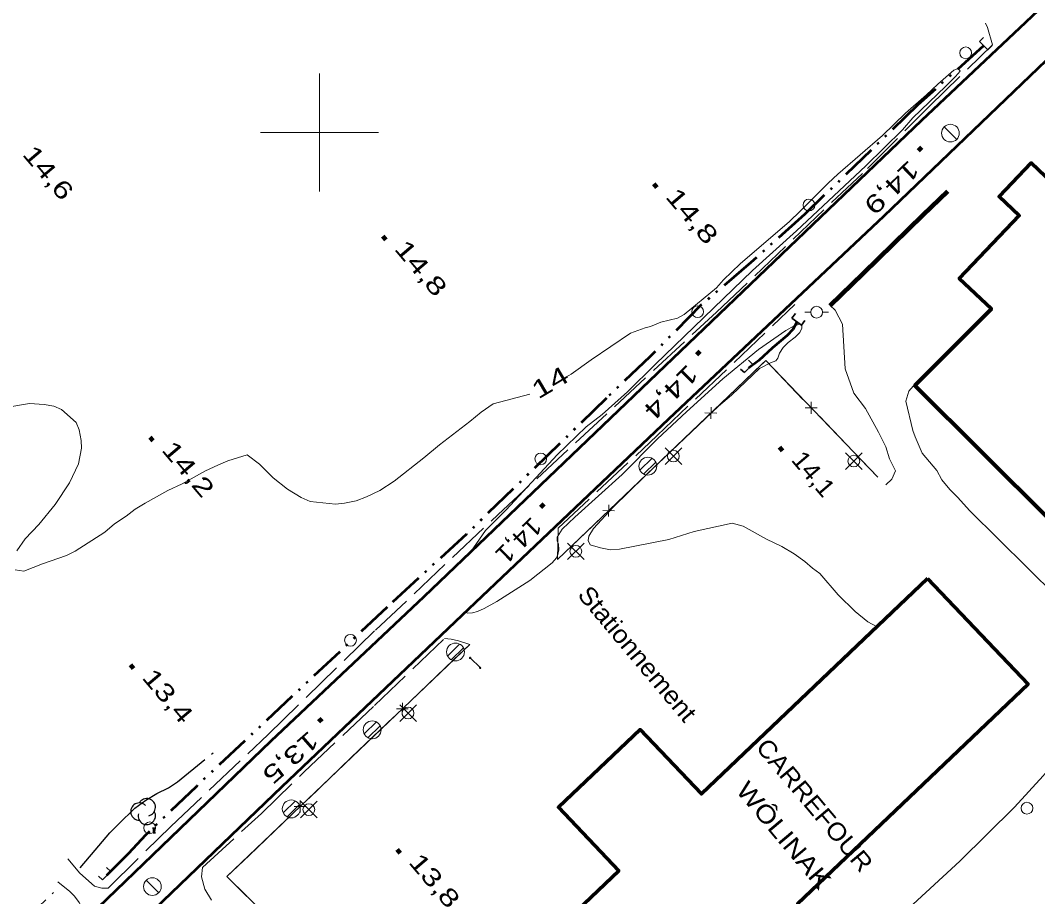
# Model space of a CAD drawing. Extents: x 386081 to 389416, y 5130568 to 5134082.
# Drawn here: x 387549.2 to 387721.9, y 5132470.3 to 5132619 of the extents above; entities that cross this region are included whole.
import ezdxf
from ezdxf.enums import TextEntityAlignment as Align

# ---------------------------------------------------------------- set-up
doc = ezdxf.new("R2010")
doc.units = 0
doc.header["$LTSCALE"] = 1.2
for name, pattern in [('DASH_DOUBLE_DOT', [9.2, 5, -1.2, 0.3, -1.2, 0.3, -1.2]), ('DOT_DASHED', [7.7, 5, -1.2, 0.3, -1.2]), ('LONG_DASHED', [7.5, 6, -1.5]), ('MEDIUM_DASHED', [4.5, 3, -1.5])]:
    doc.linetypes.add(name, pattern=pattern)
for name, color, linetype, lineweight in [('19', 7, 'Continuous', 13), ('2', 7, 'Continuous', 13), ('21', 7, 'LONG_DASHED', 35), ('26', 7, 'Continuous', 35), ('3', 7, 'Continuous', 140), ('31', 7, 'Continuous', 70), ('36', 7, 'Continuous', 13), ('37', 7, 'Continuous', 13), ('4', 7, 'DASH_DOUBLE_DOT', 53), ('41', 7, 'DOT_DASHED', 25), ('44', 7, 'Continuous', 25), ('52', 7, 'Continuous', 13), ('61', 7, 'Continuous', 13)]:
    doc.layers.add(name, color=color, linetype=linetype, lineweight=lineweight)

msp = doc.modelspace()

# ---------------------------------------------------------------- linework, layer by layer
at = {"layer": '19'}
msp.add_line((387640.41, 5132527.54), (387640.51, 5132532.88), dxfattribs=at)
at = {"layer": '19', "linetype": 'MEDIUM_DASHED'}
for points in [[(387714.22, 5132614.88), (387713.38, 5132617.83), (387713.04, 5132618.55)], [(387564.1, 5132471.76), (387563.02, 5132471.72), (387561.81, 5132472.09), (387559.3, 5132474.29), (387557.26, 5132476.73)], [(387559.78, 5132467.9), (387559.59, 5132468.58), (387559.22, 5132469.34), (387558.43, 5132470.36), (387557.61, 5132471.18), (387555.6, 5132472.82)]]:
    msp.add_lwpolyline(points, dxfattribs=at)
at = {"layer": '19'}
for points in [[(387696.13, 5132540.18), (387697.16, 5132541.17), (387697.78, 5132542.59), (387696.74, 5132544.63), (387696.11, 5132546.63), (387694.89, 5132549.13), (387692.69, 5132553.15), (387690.7, 5132555.74), (387689.23, 5132559.88), (387688.76, 5132567.46), (387687.53, 5132569.88), (387686.69, 5132570.67)], [(387727.55, 5132518.01), (387725.09, 5132521.23), (387710.34, 5132535.83), (387708.36, 5132538.05), (387707.01, 5132539.42), (387705.65, 5132541.03), (387704.79, 5132542.64), (387702.32, 5132545.61), (387701.1, 5132548.33), (387700.73, 5132549.44), (387699.53, 5132554.39), (387700.04, 5132556.12), (387701.55, 5132557.85)], [(387621.21, 5132514.13), (387622.37, 5132513.99), (387623.6, 5132513.71), (387625.49, 5132513.11)], [(387633.22, 5132409.15), (387635.12, 5132410.66), (387645.71, 5132420.43), (387670.7, 5132442.89), (387676.08, 5132447.45), (387681.84, 5132451.89), (387687.86, 5132457.57), (387692.12, 5132461.03), (387708.67, 5132476.33), (387717.96, 5132485.47), (387722.86, 5132490.79), (387725.12, 5132493.51), (387727.38, 5132495.98), (387728.39, 5132497.46), (387729.79, 5132500.8), (387730.43, 5132502.9), (387730.84, 5132507.48)], [(387581.64, 5132469.73), (387580.51, 5132471.55), (387579.97, 5132473.69), (387580.16, 5132475.26)]]:
    msp.add_lwpolyline(points, dxfattribs=at)
at = {"layer": '2'}
for points in [[(387625.63, 5132528.78), (387628.2, 5132532.44), (387631.68, 5132535.98), (387640.34, 5132545.28), (387645.29, 5132550.05), (387647.96, 5132552.17), (387652.26, 5132556), (387656.95, 5132560.63), (387673.52, 5132576.57), (387680.98, 5132583.3), (387692.72, 5132594.34), (387698.96, 5132600.49), (387700.74, 5132602.5), (387706.29, 5132607.84), (387707.94, 5132609.5), (387708.73, 5132610.42), (387708.49, 5132610.9), (387707.7, 5132610.59), (387704.95, 5132608.2), (387703.06, 5132606.42), (387699.46, 5132603.28), (387695.56, 5132599.48), (387688, 5132592.96), (387686.35, 5132591.43), (387681.59, 5132586.64), (387679.76, 5132584.92), (387671.4, 5132577.73), (387668.6, 5132575.02), (387667.38, 5132573.67), (387661.88, 5132569.12), (387660.78, 5132568.51), (387657.92, 5132567.81), (387656.21, 5132567.07), (387655.29, 5132566.88), (387652.79, 5132565.95), (387646.14, 5132561.45), (387642.72, 5132558.98), (387641.94, 5132558.52)], [(387694.64, 5132516.12), (387693.06, 5132516.97), (387690.92, 5132518.72), (387688.05, 5132521.56), (387684.94, 5132525.14), (387683.66, 5132526.04), (387682.38, 5132527.19), (387680.55, 5132528.52), (387678.48, 5132529.72), (387675.85, 5132530.98), (387671.89, 5132533.21), (387670.06, 5132533.69), (387663.59, 5132532.3), (387659.32, 5132530.92), (387650.9, 5132529.28), (387649.37, 5132529.2), (387647.72, 5132529.5), (387645.95, 5132530.03), (387645.59, 5132530.76), (387645.71, 5132531.5), (387646.5, 5132532.78), (387649.86, 5132536.41), (387655.17, 5132541.63), (387667.74, 5132553.55), (387669.94, 5132555.4), (387674.7, 5132559.94), (387676.53, 5132560.93), (387677.44, 5132561.24), (387677.81, 5132561.73), (387678.11, 5132562.53), (387678.72, 5132563.51), (387679.58, 5132564.37), (387680.74, 5132565.29), (387681.53, 5132566.09), (387681.9, 5132566.82), (387681.9, 5132567.31), (387681.47, 5132567.49), (387680.55, 5132567.18), (387679.15, 5132566.38), (387674.51, 5132563.17), (387668.47, 5132558.19), (387662.31, 5132552.6), (387657.37, 5132547.99), (387651.38, 5132541.97), (387643.33, 5132534.71), (387641.19, 5132532.68), (387640.34, 5132531.33), (387640.34, 5132530.72), (387640.58, 5132530.12), (387640.64, 5132529.2), (387640.46, 5132528.41), (387640.21, 5132527.79), (387639.48, 5132526.94), (387635.7, 5132523.98), (387630.08, 5132520.4), (387627.94, 5132519.22), (387626.84, 5132518.73), (387625.99, 5132518.48), (387625.19, 5132518.41), (387624.83, 5132518.53)], [(387635.73, 5132555.6), (387629.47, 5132553.95), (387627.45, 5132552.53), (387625.5, 5132550.93), (387620.37, 5132546.99), (387617.68, 5132544.77), (387612.67, 5132540.83), (387610.23, 5132539.23), (387607.97, 5132538.18), (387606.2, 5132537.49), (387604.24, 5132537.11), (387602.71, 5132536.92), (387598.44, 5132537.37), (387596.91, 5132538.03), (387594.59, 5132539.48), (387592.14, 5132541.42), (387589.82, 5132543.72), (387587.74, 5132545.29), (387584.44, 5132544.29), (387582.73, 5132543.55), (387580.65, 5132542.56), (387576.68, 5132540.39), (387574.23, 5132539.27), (387570.38, 5132537.11), (387568.73, 5132536.06), (387567.2, 5132534.89), (387565.19, 5132533.59), (387563.54, 5132532.18), (387558.52, 5132528.97), (387557.06, 5132528.22), (387552.96, 5132526.79), (387549.78, 5132525.54), (387548.31, 5132525.78)], [(387548.62, 5132529.01), (387550.02, 5132531.04), (387552.35, 5132533.5), (387555.1, 5132536.88), (387557.54, 5132540.56), (387559.07, 5132543.8), (387559.62, 5132546.43), (387559.56, 5132547.72), (387559.19, 5132549.54), (387558.7, 5132550.76), (387556.2, 5132553), (387554.91, 5132553.54), (387553.26, 5132553.84), (387550.75, 5132554), (387546.41, 5132553.3)]]:
    msp.add_lwpolyline(points, dxfattribs=at)
at = {"layer": '21', "linetype": 'Continuous', "lineweight": 53}
for points in [[(387398.36, 5132310.48), (387454.62, 5132364.63), (387511.11, 5132419.28), (387537.66, 5132444.62), (387591.82, 5132496.78), (387617.79, 5132521.26), (387702.27, 5132602.13), (387719.9, 5132618.73), (387757.05, 5132654.07), (387762.87, 5132659.36), (387786.35, 5132682.67), (387801.42, 5132696.88), (387804.96, 5132701.08), (387818.71, 5132714.51)], [(387732.95, 5132621.44), (387695.77, 5132585.83), (387659.24, 5132551.38), (387624.14, 5132518.01), (387593.62, 5132488.93), (387558.97, 5132455.65)]]:
    msp.add_lwpolyline(points, dxfattribs=at)
at = {"layer": '21'}
for points in [[(387564.1, 5132471.76), (387574.74, 5132482.21), (387591.29, 5132497.84), (387609.5, 5132515.55), (387630.27, 5132535.12), (387667.37, 5132569.5), (387693.03, 5132593.9), (387703.53, 5132604.49), (387714.22, 5132614.88)], [(387640.51, 5132532.88), (387657.33, 5132548.57), (387680.69, 5132570.8)], [(387580.16, 5132475.26), (387590.14, 5132484.44), (387597.38, 5132491.47), (387609.36, 5132502.76), (387621.21, 5132514.13)]]:
    msp.add_lwpolyline(points, dxfattribs=at)
at = {"layer": '26'}
for p, q in [((387712.04, 5132615.45), (387712.74, 5132616.15)), ((387713.44, 5132614.05), (387712.04, 5132615.45)), ((387712.67, 5132614.82), (387712.74, 5132614.89)), ((387712.81, 5132614.68), (387712.67, 5132614.82)), ((387712.81, 5132614.68), (387712.88, 5132614.75)), ((387713.44, 5132614.05), (387714.14, 5132614.75)), ((387680.19, 5132568.5), (387680.79, 5132569.3)), ((387681.79, 5132567.3), (387680.19, 5132568.5)), ((387681.79, 5132567.3), (387682.39, 5132568.1)), ((387673.54, 5132560.66), (387672.84, 5132561.36)), ((387672.14, 5132559.26), (387671.44, 5132559.86)), ((387673.54, 5132560.66), (387672.14, 5132559.26)), ((387564.56, 5132474.57), (387563.86, 5132475.27)), ((387563.16, 5132473.17), (387562.46, 5132473.77)), ((387564.56, 5132474.57), (387563.16, 5132473.17)), ((387563.79, 5132473.8), (387563.72, 5132473.86)), ((387563.93, 5132473.94), (387563.79, 5132473.8)), ((387563.93, 5132473.94), (387563.86, 5132474.01))]:
    msp.add_line(p, q, dxfattribs=at)
at = {"layer": '3'}
for p, q in [((387702.2, 5132597.45), (387701.62, 5132596.91)), ((387656.75, 5132591.28), (387657.26, 5132590.67)), ((387610.73, 5132582.43), (387611.24, 5132581.82)), ((387664.56, 5132562.85), (387664, 5132562.29)), ((387571.21, 5132548.32), (387571.72, 5132547.71)), ((387678.11, 5132546.6), (387678.62, 5132545.99)), ((387638.09, 5132536.91), (387637.52, 5132536.36)), ((387567.89, 5132509.66), (387568.4, 5132509.05)), ((387600.42, 5132500.49), (387599.82, 5132499.97)), ((387613.16, 5132478.31), (387613.67, 5132477.7))]:
    msp.add_line(p, q, dxfattribs=at)
at = {"layer": '31'}
for points in [[(387730.33, 5132586.41), (387729.16, 5132586.91), (387720.82, 5132594.85), (387715.37, 5132589.14), (387718.77, 5132585.9), (387708.59, 5132575.23), (387714.06, 5132570.08), (387701.08, 5132557.07), (387724.02, 5132534.2), (387743.29, 5132553.53), (387745.76, 5132551.06), (387726.39, 5132531.63), (387737.61, 5132520.44), (387763.95, 5132546.86), (387752.76, 5132558.01), (387751.06, 5132556.31), (387749.3, 5132558.07), (387764.11, 5132572.92), (387756.84, 5132580.17), (387765.43, 5132588.78), (387749.02, 5132605.14)], [(387703.22, 5132524.32), (387720.29, 5132506.39), (387681.14, 5132469.1), (387685.06, 5132464.97), (387679.14, 5132459.33), (387675.05, 5132463.63), (387637.68, 5132428.03), (387639.23, 5132426.41), (387636.74, 5132424.04), (387635.1, 5132425.76), (387632.36, 5132423.15), (387615.37, 5132440.97), (387650.79, 5132474.71), (387640.54, 5132485.47), (387654.41, 5132498.67), (387664.82, 5132487.74)]]:
    msp.add_lwpolyline(points, close=True, dxfattribs=at)
at = {"layer": '36'}
for p, q in [((387708.17, 5132598.83), (387706.05, 5132600.97)), ((387682.39, 5132569.51), (387683.39, 5132569.51)), ((387686.39, 5132569.51), (387685.39, 5132569.51)), ((387661.48, 5132543.67), (387658.66, 5132546.49)), ((387658.66, 5132543.67), (387661.48, 5132546.49)), ((387656.44, 5132544.73), (387654.37, 5132542.69)), ((387655.02, 5132542.03), (387657.08, 5132544.07)), ((387692.1, 5132542.82), (387689.28, 5132545.64)), ((387689.28, 5132542.82), (387692.1, 5132545.64)), ((387644.92, 5132527.51), (387642.1, 5132530.33)), ((387642.1, 5132527.51), (387644.92, 5132530.33)), ((387623.79, 5132513.19), (387621.72, 5132511.15)), ((387622.37, 5132510.49), (387624.43, 5132512.53)), ((387616.44, 5132500.05), (387613.62, 5132502.87)), ((387613.62, 5132500.05), (387616.44, 5132502.87)), ((387609.65, 5132499.98), (387607.58, 5132497.94)), ((387608.23, 5132497.28), (387610.29, 5132499.32)), ((387595.91, 5132486.55), (387593.84, 5132484.51)), ((387594.49, 5132483.85), (387596.55, 5132485.89)), ((387599.6, 5132483.67), (387596.78, 5132486.49)), ((387596.78, 5132483.67), (387599.6, 5132486.49)), ((387572.7, 5132470.94), (387570.58, 5132473.08))]:
    msp.add_line(p, q, dxfattribs=at)
at = {"layer": '36', "lineweight": 35}
msp.add_line((387627.3, 5132509.12), (387625.57, 5132510.82), dxfattribs=at)
at = {"layer": '36'}
for centre, radius in [((387709.698, 5132613.53), 1), ((387707.1, 5132599.901), 1.5), ((387683.078, 5132587.7), 1), ((387664.188, 5132569.6), 1), ((387684.384, 5132569.51), 1), ((387660.074, 5132545.085), 1), ((387637.558, 5132544.61), 1), ((387655.734, 5132543.378), 1.518), ((387690.694, 5132544.235), 1), ((387643.514, 5132528.925), 1), ((387605.258, 5132513.82), 1), ((387623.084, 5132511.838), 1.518), ((387615.034, 5132501.465), 1), ((387608.944, 5132498.628), 1.518), ((387595.204, 5132485.198), 1.518), ((387598.194, 5132485.085), 1), ((387720.088, 5132485.315), 1), ((387571.168, 5132481.98), 1), ((387571.63, 5132472.011), 1.5)]:
    msp.add_circle(centre, radius, dxfattribs=at)
at = {"layer": '36', "lineweight": 35}
for centre in [(387625.567, 5132510.818), (387627.297, 5132509.118)]:
    msp.add_circle(centre, 0.0808, dxfattribs=at)
at = {"layer": '37'}
for p, q in [((387667.88, 5132553.77), (387675.11, 5132560.68)), ((387666.41, 5132551.39), (387666.46, 5132553.39)), ((387682.46, 5132553.3), (387684.46, 5132553.26)), ((387683.44, 5132552.28), (387683.48, 5132554.28)), ((387657.76, 5132544.11), (387664.99, 5132551.01)), ((387667.44, 5132552.37), (387665.43, 5132552.42)), ((387684.85, 5132551.84), (387691.78, 5132544.63)), ((387650.52, 5132537.2), (387657.76, 5132544.11)), ((387691.78, 5132544.63), (387694.79, 5132541.51)), ((387650.08, 5132535.79), (387648.08, 5132535.84)), ((387649.06, 5132534.82), (387649.1, 5132536.82)), ((387640.4, 5132527.53), (387647.63, 5132534.44)), ((387622.74, 5132510.48), (387625.49, 5132513.11)), ((387615.51, 5132503.57), (387622.74, 5132510.48)), ((387614.04, 5132501.19), (387614.09, 5132503.19)), ((387605.39, 5132493.9), (387612.62, 5132500.81)), ((387615.07, 5132502.17), (387613.06, 5132502.21)), ((387598.16, 5132486.99), (387605.39, 5132493.9)), ((387597.72, 5132485.58), (387595.71, 5132485.63)), ((387596.69, 5132484.6), (387596.74, 5132486.61)), ((387588.04, 5132477.31), (387595.27, 5132484.22))]:
    msp.add_line(p, q, dxfattribs=at)
at = {"layer": '37', "lineweight": 90}
msp.add_lwpolyline([(387686.69, 5132570.67), (387692.35, 5132576.12), (387702.45, 5132586.04), (387706.66, 5132590.03)], dxfattribs=at)
at = {"layer": '37'}
for points in [[(387640.4, 5132527.53), (387675.75, 5132561.29), (387694.79, 5132541.51)], [(387675.11, 5132560.68), (387675.75, 5132561.29), (387682.07, 5132554.72)], [(387633.22, 5132409.15), (387615.67, 5132427.13), (387602, 5132441.62), (387609.45, 5132449.13), (387591.23, 5132466.84), (387584.29, 5132473.73), (387625.49, 5132513.11)], [(387587.71, 5132470.34), (387584.29, 5132473.73), (387588.04, 5132477.31)]]:
    msp.add_lwpolyline(points, dxfattribs=at)
at = {"layer": '4'}
msp.add_line((387572.01, 5132481.05), (387571.89, 5132482.05), dxfattribs=at)
for points in [[(387712.74, 5132614.75), (387701.58, 5132604.69), (387682.38, 5132586.17), (387673.23, 5132577.93), (387664.75, 5132570.68), (387656.13, 5132561.98), (387648.74, 5132554.93), (387624.94, 5132531.84), (387611.47, 5132519.43), (387579.09, 5132489.03), (387570.53, 5132480.78), (387567.54, 5132477.59), (387563.86, 5132473.87)], [(387681, 5132567.84), (387680.33, 5132566.59), (387679.41, 5132565.55), (387676.9, 5132563.48), (387674.6, 5132561.33), (387672.84, 5132560.01)]]:
    msp.add_lwpolyline(points, dxfattribs=at)
at = {"layer": '41'}
for points in [[(387559.38, 5132475.21), (387561.89, 5132478.17), (387563.14, 5132479.65), (387564.4, 5132481.13), (387565.9, 5132482.61), (387568.65, 5132485.33), (387570.53, 5132486.69), (387572.4, 5132487.79), (387574.39, 5132488.78), (387575.89, 5132489.77), (387581.94, 5132494.71)], [(387542.5, 5132459.29), (387555.63, 5132471.75)]]:
    msp.add_lwpolyline(points, dxfattribs=at)
at = {"layer": '44'}
for centre, start, end in [((387570.685, 5132485.489), 282.26917, 149.72626), ((387569.419, 5132484.753), 44.11537, 269.80396), ((387570.685, 5132484.018), 166.93686, 29.62122)]:
    msp.add_arc(centre, 1.472, start, end, dxfattribs=at)
at = {"layer": '61'}
for p, q in [((387600, 5132590), (387600, 5132610)), ((387590, 5132600), (387610, 5132600))]:
    msp.add_line(p, q, dxfattribs=at)

# ---------------------------------------------------------------- texts
at = {"layer": '2', "width": 1.45}
msp.add_text('14', height=3, rotation=30.58, dxfattribs=at).set_placement((387639.907, 5132556.315), align=Align.CENTER)
at = {"layer": '3'}
for s, rotation, width, p in [('14,6   ', 310.294, 1.35, (387549.42, 5132596.25)), ('14,9   ', 223.577, 1.4, (387700.09, 5132595.5)), ('14,8   ', 310.294, 1.4, (387658.58, 5132589.06)), ('14,8   ', 310.294, 1.4, (387612.56, 5132580.21)), ('14,4   ', 224.986, 1.4, (387662.5, 5132560.84)), ('14,2   ', 310.294, 1.4, (387573.04, 5132546.1)), ('14,1   ', 310.294, 1.1, (387679.94, 5132544.38)), ('14,1   ', 224.396, 1.15, (387636, 5132534.93)), ('13,4   ', 310.294, 1.35, (387569.72, 5132507.44)), ('13,5   ', 221.328, 1.4, (387598.24, 5132498.62)), ('13,8   ', 310.294, 1.35, (387614.99, 5132476.09))]:
    msp.add_text(s, height=3, rotation=rotation, dxfattribs=dict(at, width=width)).set_placement(p)
at = {"layer": '31'}
for s, width, p in [('CARREFOUR', 1.1, (387673.91, 5132495.58)), ('WÔLINAK', 1.2, (387670.53, 5132488.26))]:
    msp.add_text(s, height=3, rotation=310.03, dxfattribs=dict(at, width=width)).set_placement(p)
at = {"layer": '52', "width": 1.1}
msp.add_text('Stationnement', height=3, rotation=310.03, dxfattribs=at).set_placement((387643.65, 5132521.47))

doc.saveas('drawing.dxf')
